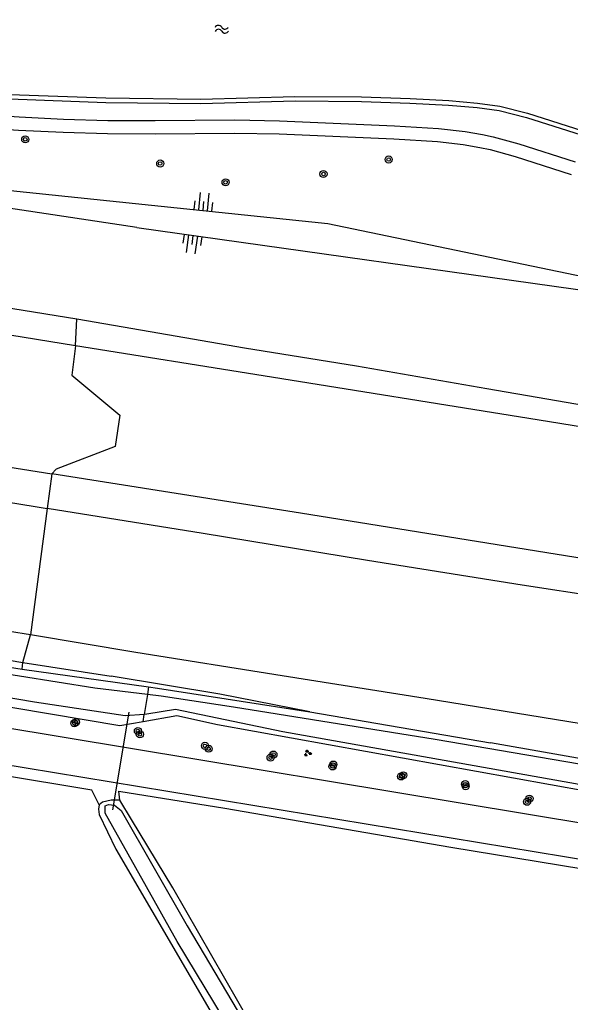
# Model space of a CAD drawing. Extents: x 132994 to 136000, y 393499 to 395512.
# Drawn here: x 134191.6 to 134253.9, y 394058.3 to 394169.4 of the extents above; entities that cross this region are included whole.
import ezdxf

# ---------------------------------------------------------------- set-up
doc = ezdxf.new("R2010")
doc.units = 0
for name, color, linetype in [('gg-knt-BGT kruinlijn', 7, 'Continuous'), ('gg-knt-bronhoudergrens', 7, 'Continuous'), ('gg-knt-onverhard', 7, 'Continuous'), ('gg-knt-verharding', 7, 'Continuous'), ('gg-kntw-bovenkant insteek waterloop', 7, 'Continuous'), ('gg-kntw-waterlijn', 7, 'Continuous'), ('gg-kwrk-duiker nz buis', 7, 'Continuous'), ('gt-grn-groengrens', 7, 'Continuous'), ('gt-symb-boom', 7, 'Continuous'), ('gt-symb-groenvak', 7, 'Continuous'), ('gt-symb-talud symbool', 7, 'Continuous'), ('gt-symb-watersymbool', 7, 'Continuous'), ('gx-grn-maaiveld', 7, 'Continuous')]:
    doc.layers.add(name, color=color, linetype=linetype)

# ---------------------------------------------------------------- blocks, each defined once
blk = doc.blocks.new('gt0-BOOM')
at = {"layer": 'gt-symb-boom'}
for radius in [0.4, 0.2]:
    blk.add_circle((0, 0), radius, dxfattribs=at)
blk = doc.blocks.new('gt0-TALUD_1')
at = {"layer": 'gt-symb-talud symbool'}
for p, q in [((-1, -1), (-1, 0)), ((-0.5, -2), (-0.5, 0)), ((0, -1), (0, 0)), ((0.5, -2), (0.5, 0)), ((1, -1), (1, 0))]:
    blk.add_line(p, q, dxfattribs=at)
blk = doc.blocks.new('gt0-GRVAK')
at = {"layer": 'gt-symb-groenvak'}
for p, q in [((-0.11, 0.19), (-0.23, 0.24)), ((-0.18, 0.15), (0.09, 0.15)), ((-0.09, 0.21), (-0.16, 0.32)), ((-0.05, 0.21), (-0.05, 0.39)), ((0, 0.21), (0.06, 0.32)), ((0.01, 0.19), (0.13, 0.24)), ((0.26, -0.05), (0.2, 0.06)), ((0.3, -0.05), (0.3, 0.13)), ((0.35, -0.05), (0.41, 0.06)), ((-0.25, -0.23), (-0.36, -0.18)), ((-0.32, -0.26), (-0.05, -0.26)), ((-0.23, -0.21), (-0.29, -0.1)), ((-0.18, -0.2), (-0.18, -0.02)), ((-0.14, -0.21), (-0.07, -0.1)), ((-0.12, -0.23), (0, -0.18)), ((0.24, -0.07), (0.12, -0.02)), ((0.17, -0.11), (0.44, -0.11)), ((0.37, -0.07), (0.49, -0.02))]:
    blk.add_line(p, q, dxfattribs=at)
blk = doc.blocks.new('gt0-WA')
at = {"layer": 'gt-symb-watersymbool'}
for centre, start, end in [((-0.32, 0.02), 28.0725, 151.9275), ((0.43, 0.42), 208.0725, 331.9275), ((-0.32, -0.43), 28.0725, 151.9275), ((0.43, -0.03), 208.0725, 331.9275)]:
    blk.add_arc(centre, 0.425, start, end, dxfattribs=at)

msp = doc.modelspace()

# ---------------------------------------------------------------- linework, layer by layer
at = {"layer": 'gg-knt-BGT kruinlijn'}
for p, q in [((134172.08, 394100.08), (134191.99, 394096.74)), ((134191.99, 394096.74), (134201.97, 394095.21)), ((134214.26, 394093.18), (134201.97, 394095.21)), ((134224.43, 394091.18), (134214.26, 394093.18))]:
    msp.add_line(p, q, dxfattribs=at)
for points in [[(134204.86, 394145.92), (134173.33, 394150.7), (134123.81, 394159.04), (134043.61, 394170.81), (134023.1, 394174.02)], [(134037.36, 394172.87), (134043.74, 394171.93), (134124.06, 394160.82), (134173.52, 394151.88), (134226.49, 394146.39), (134278.52, 394135.56), (134320.83, 394131.3), (134360.41, 394122.75), (134423.06, 394113.51), (134518.32, 394101.09), (134572.71, 394097.47)], [(134204.86, 394145.92), (134259.02, 394138.34), (134272.73, 394135.63)]]:
    msp.add_lwpolyline(points, dxfattribs=at)
at = {"layer": 'gg-knt-bronhoudergrens'}
for p, q in [((134199.79, 394082.32), (134157.72, 394089.26)), ((134200.63, 394080.65), (134199.79, 394082.32))]:
    msp.add_line(p, q, dxfattribs=at)
msp.add_lwpolyline([(134202.95, 394081.2), (134202.85, 394082.22), (134214.84, 394080.28), (134240.39, 394075.87), (134297.32, 394066.53), (134328.68, 394061.6), (134339.96, 394059.13), (134341.2, 394057.54), (134339.26, 394052.43), (134328.42, 394026.26), (134317.58, 394000.09), (134314.5, 393993.83), (134310.83, 393988.11), (134308.3, 393984.77), (134299.03, 393974.23)], dxfattribs=at)
at = {"layer": 'gg-knt-onverhard'}
msp.add_lwpolyline([(134174.74, 394160.16), (134179.69, 394159.5), (134184.66, 394158.96), (134187.57, 394158.71), (134191.57, 394158.44), (134196.59, 394158.2), (134201.59, 394158.05), (134206.95, 394158.02), (134215.95, 394158.12), (134221, 394158.01), (134234.01, 394157.45), (134239, 394157.14), (134241.98, 394156.8), (134243.95, 394156.47), (134245.18, 394156.19), (134248.08, 394155.41), (134254.45, 394153.37)], dxfattribs=at)
at = {"layer": 'gg-knt-verharding'}
msp.add_line((134157.93, 394090.51), (134256.91, 394074.22), dxfattribs=at)
at = {"layer": 'gg-kntw-bovenkant insteek waterloop'}
msp.add_line((134204.28, 394078.99), (134202.95, 394081.2), dxfattribs=at)
for points in [[(134141.92, 394169.6), (134145.16, 394168.73), (134149.26, 394167.55), (134153.74, 394166.44), (134160.03, 394165), (134166.5, 394163.71), (134176.59, 394162.07), (134181.05, 394161.59), (134185.48, 394160.97), (134190.49, 394160.47), (134201.37, 394160.09), (134212.1, 394159.95), (134222.76, 394160.26), (134230.27, 394160.2), (134235.76, 394160.01), (134240.12, 394159.78), (134243.34, 394159.51), (134245.83, 394159.16), (134248.92, 394158.38), (134255.12, 394156.4)], [(134202.95, 394081.2), (134201.99, 394081.2), (134201.01, 394080.96), (134200.63, 394080.65)], [(134200.63, 394080.65), (134200.55, 394080.16), (134200.62, 394079.57)], [(134200.62, 394079.57), (134202.5, 394075.64), (134214.97, 394054.27), (134234.03, 394023.27), (134247.17, 394001.14), (134247.9, 394000)], [(134251.84, 394000), (134222.16, 394048.22), (134208.94, 394071.28), (134204.28, 394078.99)]]:
    msp.add_lwpolyline(points, dxfattribs=at)
at = {"layer": 'gg-kntw-waterlijn'}
msp.add_lwpolyline([(134142.06, 394170.08), (134145.29, 394169.21), (134149.39, 394168.04), (134153.86, 394166.92), (134160.13, 394165.49), (134166.59, 394164.2), (134176.66, 394162.56), (134181.12, 394162.09), (134185.54, 394161.47), (134190.52, 394160.97), (134201.38, 394160.59), (134212.1, 394160.45), (134222.75, 394160.76), (134230.28, 394160.7), (134235.79, 394160.51), (134240.15, 394160.28), (134243.4, 394160), (134245.92, 394159.65), (134249.06, 394158.86), (134255.29, 394156.87)], dxfattribs=at)
at = {"layer": 'gg-kwrk-duiker nz buis'}
msp.add_line((134203.98, 394091.14), (134202.13, 394080.09), dxfattribs=at)
at = {"layer": 'gt-grn-groengrens'}
msp.add_lwpolyline([(134135.7, 394167.14), (134142.44, 394165.14), (134146.76, 394163.97), (134149.7, 394163.23), (134154.95, 394162.02), (134160.87, 394160.84), (134167.67, 394159.68), (134174.53, 394158.67), (134179.52, 394158.02), (134184.52, 394157.47), (134187.46, 394157.21), (134191.48, 394156.94), (134196.53, 394156.7), (134201.56, 394156.55), (134206.96, 394156.52), (134215.94, 394156.62), (134220.96, 394156.51), (134233.93, 394155.95), (134238.87, 394155.65), (134241.77, 394155.32), (134243.66, 394154.99), (134244.83, 394154.74), (134247.65, 394153.97), (134253.98, 394151.94)], dxfattribs=at)
at = {"layer": 'gx-grn-maaiveld'}
for p, q in [((134197.96, 394132.56), (134198.1, 394135.61)), ((134195.28, 394118.1), (134194.73, 394114.18)), ((134194.73, 394114.18), (134192.86, 394099.86)), ((134191.99, 394096.74), (134192.86, 394099.86)), ((134191.93, 394095.98), (134191.99, 394096.74)), ((134191.93, 394095.98), (134206.2, 394093.99)), ((134158.62, 394094.62), (134257.77, 394078.18)), ((134206.07, 394093.12), (134205.72, 394090.88)), ((134206.2, 394093.99), (134206.07, 394093.12)), ((134206.2, 394093.99), (134207.23, 394093.85)), ((134207.23, 394093.85), (134224.43, 394091.18)), ((134224.43, 394091.18), (134244.88, 394087.67)), ((134205.59, 394090.05), (134205.72, 394090.88))]:
    msp.add_line(p, q, dxfattribs=at)
for points in [[(134197.96, 394132.56), (134162.42, 394138.34), (134122.59, 394144.64), (134079.54, 394151.53), (134024.27, 394160.36)], [(133933.9, 394159.68), (133961.45, 394155.38), (133992.39, 394150.39), (134024.72, 394145.21), (134061.36, 394139.29), (134097.89, 394133.55), (134126.32, 394129.04), (134168.92, 394122.25), (134195.28, 394118.1)], [(133933.42, 394156.15), (133938.88, 394155.3), (133965.44, 394151.19), (133993.66, 394146.55), (134009.25, 394143.92), (134025.05, 394141.47), (134039.71, 394139.1), (134059.53, 394135.97), (134074.36, 394133.52), (134091.39, 394130.89), (134103.81, 394128.8), (134116.88, 394126.72), (134131.68, 394124.43), (134143.26, 394122.58), (134157.3, 394120.29), (134173.67, 394117.61), (134193.4, 394114.39), (134194.73, 394114.18)], [(134125.45, 394147.4), (134133.31, 394146.21), (134165.26, 394140.95), (134182.4, 394138.12), (134198.1, 394135.61)], [(134198.1, 394135.61), (134206.38, 394134.16), (134217.05, 394132.34), (134229.73, 394130.29), (134244.45, 394127.73), (134259.1, 394125.2), (134271.35, 394122.81), (134283.5, 394121.04), (134297.4, 394119.19), (134332.4, 394113.83), (134347.53, 394111.53), (134366.96, 394108.45), (134384.91, 394105.76), (134404.13, 394102.69), (134422.26, 394100.54), (134442.73, 394097.24), (134460.23, 394095.15), (134481.52, 394092.48), (134500.15, 394090.02), (134538.02, 394086.73), (134562.35, 394084.82), (134578.01, 394083.91)], [(134197.96, 394132.56), (134197.52, 394129.24), (134202.96, 394124.71), (134202.43, 394121.17), (134195.77, 394118.6), (134195.28, 394118.1)], [(134577.87, 394081.21), (134575.23, 394081.34), (134553.84, 394082.91), (134529.26, 394084.88), (134504.57, 394087.26), (134482.57, 394089.69), (134451.17, 394093.53), (134422.18, 394097.43), (134391.8, 394101.87), (134353.1, 394107.74), (134317.74, 394113.33), (134286.78, 394118.26), (134249.21, 394124.35), (134219.16, 394129.15), (134197.96, 394132.56)], [(134192.86, 394099.86), (134190.47, 394100.25), (134180.77, 394101.85), (134167.62, 394103.94), (134152.1, 394106.42), (134129.21, 394110.02), (134117.51, 394111.85), (134104.79, 394113.85), (134090.06, 394116.2), (134078.2, 394118.08), (134035, 394124.96), (134025.3, 394126.51), (134023.31, 394126.83), (134022.24, 394127)], [(134206.07, 394093.12), (134200.13, 394093.83), (134183.07, 394096.58), (134159.86, 394100.39), (134142.33, 394103.54), (134124.15, 394106.2), (134079.05, 394113.36), (134051.3, 394117.85), (134039.65, 394119.82), (134032.57, 394120.79), (134025.32, 394121.94), (134023.91, 394122.17), (134023.17, 394121.89), (134022.82, 394121.45), (134022.91, 394120.83)], [(134023.36, 394122.65), (134024.63, 394122.59), (134026.96, 394122.19), (134033.94, 394121.35), (134059.48, 394117.21), (134103.96, 394109.86), (134142.92, 394103.92), (134170.09, 394099.44), (134191.93, 394095.98)], [(134205.72, 394090.88), (134203.55, 394090.71), (134193.3, 394092.28), (134171.28, 394095.99), (134115.84, 394105.48), (134079.15, 394111.32), (134033.34, 394118.35), (134023.87, 394119.82), (134023.24, 394120.23), (134022.91, 394120.83)], [(134574.61, 394066.7), (134567.93, 394067.07), (134537.84, 394069.25), (134508.94, 394071.97), (134481.59, 394075), (134442.58, 394079.92), (134407.1, 394084.72), (134372.46, 394089.89), (134331.36, 394096.31), (134291.39, 394102.61), (134258.94, 394107.91), (134223.39, 394113.64), (134195.28, 394118.1)], [(134402.58, 394081.16), (134387.73, 394083.28), (134363.6, 394087.06), (134348.79, 394089.37), (134331.28, 394092.21), (134306.74, 394096.2), (134295.35, 394098.06), (134280.41, 394100.43), (134266.14, 394102.79), (134248.43, 394105.51), (134230.96, 394108.28), (134212.38, 394111.35), (134194.73, 394114.18)], [(134358.92, 394073.31), (134342.34, 394075.93), (134327.55, 394078.27), (134310, 394081.03), (134289.39, 394084.27), (134271.14, 394087.2), (134255.11, 394089.82), (134237.49, 394092.67), (134221.3, 394095.26), (134204.76, 394097.89), (134192.86, 394099.86)], [(134205.59, 394090.05), (134202.97, 394089.59), (134159.02, 394096.99)], [(134570.71, 394038.33), (134554.29, 394039.74), (134515.76, 394043.15), (134486.74, 394047.09), (134454.31, 394051.09), (134435.27, 394054.44), (134414.6, 394057.92), (134376.65, 394064.02), (134336.15, 394070.85), (134294.6, 394078.47), (134238.6, 394088.05), (134215.79, 394091.69), (134207.62, 394092.94), (134206.07, 394093.12)], [(134570.58, 394036.13), (134570.24, 394036.16), (134549.4, 394037.63), (134522.02, 394040.62), (134486.41, 394044.66), (134436.1, 394052.24), (134395.17, 394059), (134337.59, 394068.82), (134304.77, 394074.1), (134262.33, 394081.65), (134221.37, 394088.9), (134209.26, 394091.43), (134206.01, 394090.91), (134205.72, 394090.88)], [(134378.86, 394060.99), (134363.19, 394063.72), (134314.41, 394071.61), (134213.99, 394089.69), (134209.41, 394090.71), (134205.59, 394090.05)], [(134570.52, 394039.41), (134560.74, 394039.99), (134535.93, 394042.01), (134515.38, 394044.17), (134488.67, 394047.66), (134467.27, 394050.57), (134449.12, 394052.8), (134428.88, 394056.54), (134414.25, 394058.93), (134394.71, 394061.95), (134372.06, 394065.59), (134353.24, 394068.9), (134331.71, 394072.4), (134315.03, 394075.32), (134244.88, 394087.67)], [(134222.1, 394044.25), (134209.43, 394065.22), (134201.29, 394079.73), (134201.29, 394080.55), (134201.68, 394080.71), (134202.34, 394080.61), (134203.1, 394080.02), (134210.55, 394066.99), (134222.59, 394046.68)]]:
    msp.add_lwpolyline(points, dxfattribs=at)

# ---------------------------------------------------------------- block references
at = {"layer": 'gt-symb-boom'}
for p in [(134192.26, 394155.9), (134207.52, 394153.17), (134233.35, 394153.63), (134225.98, 394151.99), (134214.91, 394151.05), (134197.81, 394089.88), (134198, 394090), (134205, 394089), (134205.22, 394088.63), (134212.58, 394087.33), (134213, 394087), (134220.32, 394086.34), (134220, 394086), (134227, 394085), (134227.09, 394085.21), (134234.75, 394083.87), (134235, 394084), (134242, 394083), (134242.05, 394082.76), (134249, 394081), (134249.27, 394081.36)]:
    msp.add_blockref('gt0-BOOM', p, dxfattribs=at)
at = {"layer": 'gt-symb-groenvak'}
msp.add_blockref('gt0-GRVAK', (134224.18, 394086.5), dxfattribs=at)
at = {"layer": 'gt-symb-talud symbool'}
for p, xscale, yscale, rotation in [((134212.33, 394147.87), 1.0003169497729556, 1.0003169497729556, 174.08992967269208), ((134211.26, 394145.02), 1.0007007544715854, 1.0007007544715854, -7.984353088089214)]:
    msp.add_blockref('gt0-TALUD_1', p, dxfattribs=dict(at, xscale=xscale, yscale=yscale, rotation=rotation))
at = {"layer": 'gt-symb-watersymbool', "rotation": 1.6038627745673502}
msp.add_blockref('gt0-WA', (134214.42, 394168.36), dxfattribs=at)

doc.saveas('drawing.dxf')
